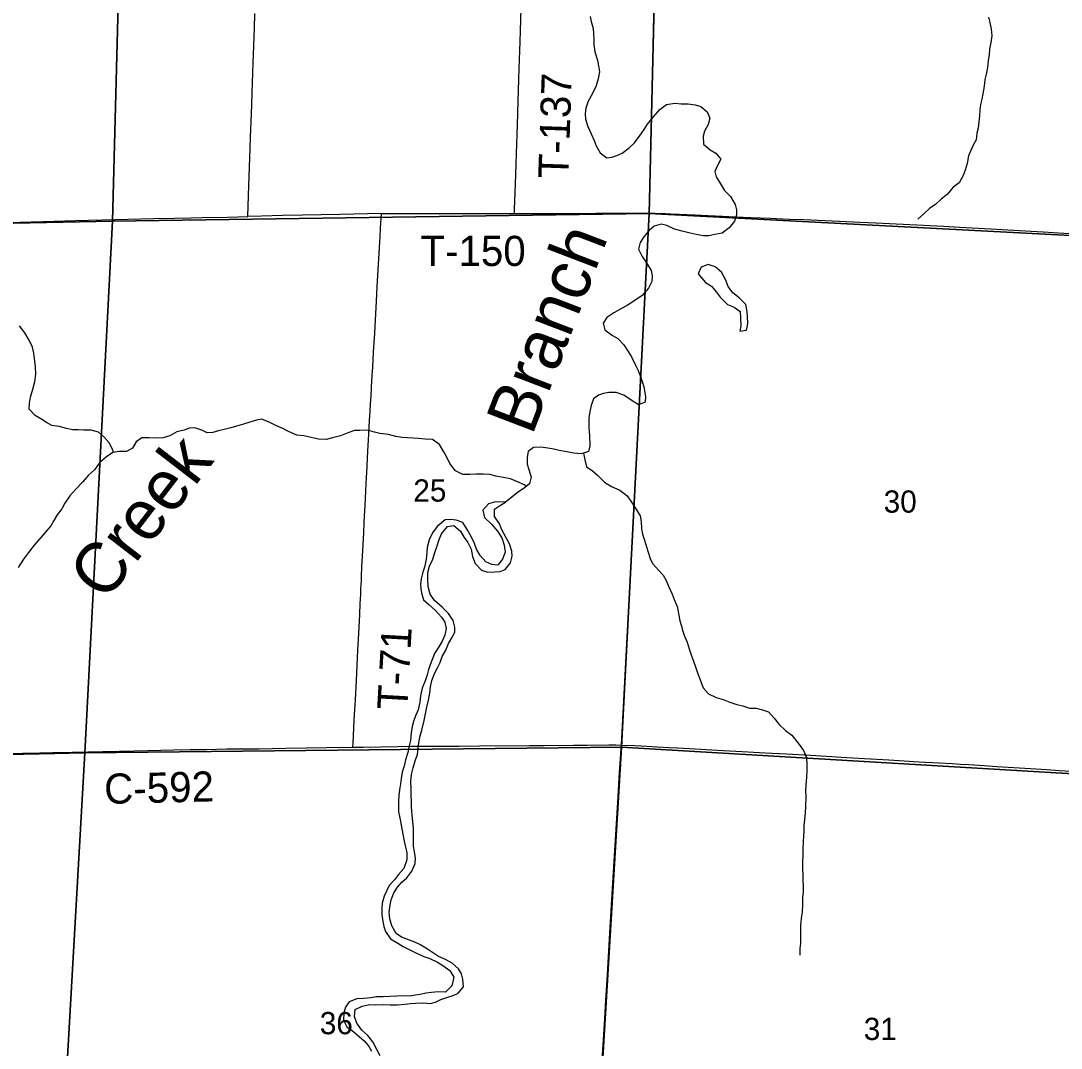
# Model space of a CAD drawing. Extents: x 0 to 34, y 0 to 22.
# Drawn here: x 3.213 to 4.194, y 17.973 to 18.94 of the extents above; entities that cross this region are included whole.
import ezdxf

# ---------------------------------------------------------------- set-up
doc = ezdxf.new("R2010")
doc.units = 0
for name, color, linetype in [('GM_X_Corporation', 7, 'Continuous'), ('GM_X_County_Road', 7, 'Continuous'), ('GM_X_County_Road_Text', 7, 'Continuous'), ('GM_X_Minor_Lake', 7, 'Continuous'), ('GM_X_Minor_River', 7, 'Continuous'), ('GM_X_Minor_River_Text', 7, 'Continuous'), ('GM_X_Section_Text', 7, 'Continuous'), ('GM_X_Township_Road', 7, 'Continuous'), ('GM_X_Township_Road_Text', 7, 'Continuous')]:
    doc.layers.add(name, color=color, linetype=linetype)

msp = doc.modelspace()

# ---------------------------------------------------------------- linework, layer by layer
at = {"layer": 'GM_X_Corporation'}
msp.add_lwpolyline([(3.76119, 17.96127), (3.76332, 17.99509), (3.76459, 18.01744), (3.76607, 18.04196), (3.76834, 18.08076), (3.76961, 18.10186), (3.77084, 18.12297), (3.77575, 18.20429), (3.77746, 18.23222), (3.77855, 18.2496), (3.77897, 18.25549), (3.77917, 18.25828), (3.80563, 18.75936), (3.81669, 19.26056)], dxfattribs=at)
msp.add_lwpolyline([(3.76119, 17.96127), (3.76332, 17.99509), (3.76459, 18.01744), (3.76607, 18.04196), (3.76834, 18.08076), (3.76961, 18.10186), (3.77084, 18.12297), (3.77575, 18.20429), (3.77746, 18.23222), (3.77855, 18.2496), (3.77897, 18.25549), (3.77917, 18.25828), (3.80563, 18.75936), (3.81669, 19.26056)], dxfattribs=at)
for points in [[(2.81384, 19.2434), (3.31283, 19.25536), (3.29992, 18.75163), (2.80209, 18.74156)], [(3.31283, 19.25536), (3.81726, 19.25969), (3.80532, 18.75879), (3.29992, 18.75163)], [(3.81726, 19.25969), (4.31726, 19.25364), (4.30478, 18.73265), (3.80532, 18.75879)], [(3.29992, 18.75163), (3.27358, 18.25066), (2.77082, 18.23988), (2.80209, 18.74156)], [(3.80532, 18.75879), (3.77934, 18.25611), (3.27358, 18.25066), (3.29992, 18.75163)], [(4.30478, 18.73265), (4.27934, 18.22655), (3.77934, 18.25611), (3.80532, 18.75879)], [(3.27358, 18.25066), (3.77934, 18.25611), (3.7492, 17.7546), (3.24515, 17.74895)], [(3.77934, 18.25611), (4.27934, 18.22655), (4.28542, 17.75394), (3.7492, 17.7546)], [(2.77082, 18.23988), (3.27358, 18.25066), (3.24515, 17.74895), (3.22999, 17.74831), (2.74447, 17.73683)]]:
    msp.add_lwpolyline(points, close=True, dxfattribs=at)
at = {"layer": 'GM_X_County_Road'}
for points in [[(3.15306, 18.249), (3.16122, 18.2492), (3.16868, 18.24938), (3.1988, 18.25002), (3.23141, 18.25083), (3.24321, 18.25111), (3.26185, 18.2514), (3.27642, 18.25159), (3.29069, 18.25198), (3.30592, 18.2523), (3.32021, 18.25259), (3.34537, 18.25313), (3.35749, 18.25347), (3.37301, 18.25386), (3.38823, 18.254), (3.40748, 18.25437), (3.42051, 18.25448), (3.43791, 18.25465), (3.46308, 18.25518), (3.50131, 18.25565), (3.52615, 18.25601)], [(3.52615, 18.25601), (3.53606, 18.25615), (3.56898, 18.25673), (3.58079, 18.25698), (3.59883, 18.257), (3.6263, 18.25706), (3.64555, 18.2572), (3.69277, 18.25766), (3.70645, 18.2577), (3.7341, 18.25795), (3.74714, 18.25812), (3.76723, 18.25826), (3.77407, 18.25817), (3.77928, 18.258)], [(3.77928, 18.258), (3.77967, 18.25799), (3.79179, 18.25752), (3.798, 18.25721), (3.80824, 18.2567), (3.82345, 18.2559), (3.83245, 18.25544), (3.85418, 18.25424), (3.86938, 18.25329), (3.88148, 18.25263), (3.89824, 18.25175), (3.91469, 18.25082), (3.93485, 18.24975), (3.9575, 18.24846), (3.97241, 18.24763), (3.98636, 18.24673), (4.00809, 18.2455), (4.03104, 18.24404), (4.04563, 18.24326), (4.05928, 18.24241), (4.07847, 18.24129), (4.09088, 18.24062), (4.09864, 18.24012), (4.10609, 18.23972), (4.12097, 18.23875), (4.13276, 18.23798), (4.16471, 18.236), (4.1796, 18.23502), (4.192, 18.23424), (4.21899, 18.23259)]]:
    msp.add_lwpolyline(points, dxfattribs=at)
at = {"layer": 'GM_X_Minor_Lake'}
for points in [[(3.8977, 18.65153), (3.89848, 18.65509), (3.89814, 18.66174), (3.89779, 18.66649), (3.89651, 18.67295), (3.8903, 18.67925), (3.88408, 18.68384), (3.87976, 18.68994), (3.87715, 18.6966), (3.87359, 18.70345), (3.86757, 18.70861), (3.86095, 18.71074), (3.85431, 18.70812), (3.85142, 18.70187)], [(3.85142, 18.70187), (3.85838, 18.69386), (3.86423, 18.69022), (3.86855, 18.68488), (3.87212, 18.67992), (3.87908, 18.67305), (3.88532, 18.67055), (3.89117, 18.66653), (3.8915, 18.66026), (3.89165, 18.65286), (3.89086, 18.64793), (3.89711, 18.64884), (3.8977, 18.65153)]]:
    msp.add_lwpolyline(points, dxfattribs=at)
at = {"layer": 'GM_X_Minor_River'}
for points in [[(3.74992, 18.9443), (3.75064, 18.93955), (3.7525, 18.93308), (3.75285, 18.92814), (3.75319, 18.92245), (3.75335, 18.9177), (3.75425, 18.91086), (3.75667, 18.90325), (3.75758, 18.89793), (3.75849, 18.89224), (3.75731, 18.88541), (3.75538, 18.87897), (3.75211, 18.87177), (3.7479, 18.86458), (3.74577, 18.85795), (3.74517, 18.85245), (3.74533, 18.84752), (3.74756, 18.84067), (3.75074, 18.83382), (3.75354, 18.82735), (3.75559, 18.82259), (3.75934, 18.81573), (3.76537, 18.81114), (3.77011, 18.81169), (3.77504, 18.81336), (3.77979, 18.81561), (3.78645, 18.8207), (3.79141, 18.82542), (3.79694, 18.83241), (3.80077, 18.8377), (3.80383, 18.843), (3.80936, 18.84961), (3.81528, 18.85659), (3.82156, 18.86149), (3.82952, 18.86277), (3.83539, 18.86198), (3.84202, 18.86213), (3.84864, 18.86095), (3.85394, 18.8594), (3.86016, 18.85462), (3.86239, 18.84853), (3.86103, 18.84266), (3.85758, 18.83641), (3.85622, 18.83149), (3.85655, 18.82408), (3.86296, 18.81873), (3.86805, 18.81566), (3.87275, 18.80975), (3.86969, 18.80388), (3.86719, 18.79839), (3.86848, 18.79326), (3.87242, 18.78678), (3.87636, 18.7805), (3.882, 18.77458), (3.88631, 18.76715)], [(4.12514, 18.94378), (4.12643, 18.93865), (4.12772, 18.93237), (4.12824, 18.92592), (4.12726, 18.91985), (4.12608, 18.9134), (4.12567, 18.90847), (4.12488, 18.90259), (4.12408, 18.89633), (4.1229, 18.89007), (4.12173, 18.88477), (4.12094, 18.87851), (4.11975, 18.87149), (4.11877, 18.86637), (4.11761, 18.86125), (4.11701, 18.85632), (4.11659, 18.85063), (4.11599, 18.84494), (4.11519, 18.83906)], [(4.11519, 18.83906), (4.11422, 18.83432), (4.11342, 18.82806), (4.11054, 18.82295), (4.10613, 18.81311), (4.10494, 18.80572), (4.1032, 18.79965), (4.10108, 18.79435), (4.09744, 18.78773), (4.09192, 18.78358), (4.08639, 18.77697), (4.08048, 18.77207), (4.07515, 18.76717), (4.06982, 18.7636), (4.06449, 18.75869), (4.05839, 18.75322)], [(3.88631, 18.76715), (3.8876, 18.76202), (3.88757, 18.75727), (3.88564, 18.7514), (3.88068, 18.74536), (3.87402, 18.74008), (3.86738, 18.73898), (3.8615, 18.73769), (3.85657, 18.73753), (3.84977, 18.7389), (3.8439, 18.74026), (3.83653, 18.7422), (3.82915, 18.74395), (3.82198, 18.74741), (3.81668, 18.74877), (3.81023, 18.74691), (3.80547, 18.74257), (3.80032, 18.73672), (3.79687, 18.73143), (3.79532, 18.72517), (3.79887, 18.71813), (3.80281, 18.71222), (3.80712, 18.70517), (3.80823, 18.69985), (3.80782, 18.69454), (3.80474, 18.6883), (3.79883, 18.6815), (3.79198, 18.67679), (3.78456, 18.67209), (3.77924, 18.66909), (3.77202, 18.66514), (3.76536, 18.66082), (3.76192, 18.65533), (3.76359, 18.64925), (3.77094, 18.64389), (3.77584, 18.64101), (3.78149, 18.6351), (3.78561, 18.62862), (3.78861, 18.62367), (3.79217, 18.61662), (3.79497, 18.61072), (3.79702, 18.60578), (3.79889, 18.60064), (3.80037, 18.59532), (3.80183, 18.58639), (3.8016, 18.58107), (3.79534, 18.57845), (3.78836, 18.58305), (3.78138, 18.58746), (3.7742, 18.59016), (3.76738, 18.5902), (3.76245, 18.58909), (3.7577, 18.5876), (3.75295, 18.58421), (3.75063, 18.57796), (3.74946, 18.57227), (3.74867, 18.56639), (3.74845, 18.56165), (3.74842, 18.55691), (3.74913, 18.5495), (3.74945, 18.54001), (3.74809, 18.5347), (3.74125, 18.53227), (3.73444, 18.53288), (3.72782, 18.53425), (3.72063, 18.53562), (3.71552, 18.53679), (3.70985, 18.53777), (3.70322, 18.53876), (3.6964, 18.53823), (3.69126, 18.53447), (3.69028, 18.52935), (3.69043, 18.5227), (3.69191, 18.51776), (3.69433, 18.51053), (3.69258, 18.50409), (3.68763, 18.49995), (3.68212, 18.49656), (3.67012, 18.48676)], [(3.30081, 18.53386), (3.29978, 18.5364), (3.29697, 18.54249), (3.29189, 18.54802), (3.28662, 18.55261), (3.27962, 18.55455), (3.27243, 18.55478), (3.26731, 18.55481), (3.26201, 18.55503), (3.25634, 18.5562), (3.24953, 18.55814), (3.24272, 18.55894), (3.23743, 18.56201), (3.23234, 18.56526), (3.22706, 18.56833), (3.22141, 18.57444), (3.22164, 18.57994), (3.22262, 18.58563), (3.22457, 18.5934), (3.2265, 18.60003), (3.22749, 18.60724), (3.22716, 18.61445), (3.22662, 18.61958), (3.22573, 18.62718), (3.22425, 18.63288), (3.22126, 18.63954), (3.21732, 18.64639), (3.21225, 18.65307)], [(3.68958, 18.50158), (3.68841, 18.50298), (3.68123, 18.50606), (3.67481, 18.50894), (3.66819, 18.51012), (3.661, 18.5113), (3.65533, 18.51285), (3.64889, 18.51327), (3.64245, 18.51312), (3.63639, 18.51277), (3.62995, 18.513), (3.62277, 18.51646), (3.61751, 18.52314), (3.61527, 18.52789), (3.6119, 18.53418), (3.60797, 18.54103), (3.60137, 18.54582), (3.59436, 18.54624), (3.58811, 18.54665), (3.583, 18.54706), (3.5777, 18.54729), (3.57259, 18.5477), (3.56672, 18.54868), (3.55973, 18.55043), (3.55159, 18.55162), (3.54648, 18.55278), (3.53987, 18.55453), (3.53267, 18.55419), (3.52774, 18.55422), (3.52072, 18.5518), (3.51445, 18.54937), (3.50705, 18.54732), (3.50098, 18.54584), (3.49398, 18.54607), (3.47998, 18.54919), (3.47336, 18.54999), (3.46561, 18.55326), (3.46014, 18.55614), (3.45353, 18.55903), (3.44786, 18.56191), (3.44049, 18.56499), (3.43556, 18.56407), (3.43006, 18.56239), (3.42323, 18.56015), (3.41659, 18.55829), (3.41128, 18.557), (3.40483, 18.55533), (3.39951, 18.55403), (3.39439, 18.55254), (3.38909, 18.55219), (3.38399, 18.5545), (3.37718, 18.55682), (3.37245, 18.55647), (3.36713, 18.55479), (3.36049, 18.55312), (3.35365, 18.54937), (3.34757, 18.54731), (3.34075, 18.54697), (3.33432, 18.54758), (3.3275, 18.54743), (3.32217, 18.54367), (3.31873, 18.5378), (3.31283, 18.53461), (3.30639, 18.53465), (3.29995, 18.53374), (3.29405, 18.52941), (3.28757, 18.52394), (3.2828, 18.51733), (3.27708, 18.51224), (3.27155, 18.50563), (3.26507, 18.49902), (3.25953, 18.49279), (3.25494, 18.4858), (3.25188, 18.48069), (3.24768, 18.47483), (3.24442, 18.46954), (3.24155, 18.46462), (3.23621, 18.45839), (3.2322, 18.45348), (3.22609, 18.4463), (3.22056, 18.4395), (3.21578, 18.43308), (3.211, 18.42532)], [(3.74343, 18.53305), (3.74463, 18.52675), (3.74648, 18.5201), (3.75157, 18.51665), (3.75666, 18.51225), (3.76343, 18.50576), (3.77004, 18.50173), (3.77778, 18.49808), (3.78456, 18.49273), (3.78944, 18.48587), (3.79357, 18.47958), (3.79695, 18.47405), (3.79786, 18.46855), (3.798, 18.46171), (3.79911, 18.45677), (3.80078, 18.45202), (3.80208, 18.44707), (3.80412, 18.44061), (3.80616, 18.43376), (3.80859, 18.429), (3.81424, 18.4229), (3.81856, 18.41813), (3.82137, 18.41298), (3.82361, 18.40766), (3.82716, 18.40023), (3.82902, 18.39529), (3.83163, 18.38844), (3.83347, 18.38027), (3.83439, 18.37495), (3.83587, 18.37), (3.83717, 18.36525), (3.83865, 18.3605), (3.84108, 18.35498), (3.84312, 18.3487), (3.84535, 18.34205), (3.84703, 18.3371), (3.84908, 18.33177), (3.85112, 18.32531), (3.85391, 18.31808), (3.85634, 18.31199), (3.86123, 18.30627), (3.86859, 18.30281), (3.87521, 18.30106), (3.88144, 18.29856), (3.88787, 18.29624), (3.89373, 18.29488), (3.89978, 18.29295), (3.90603, 18.29272), (3.91227, 18.29135), (3.91775, 18.28923), (3.92321, 18.28351), (3.92771, 18.27741), (3.93393, 18.27186), (3.93977, 18.26728), (3.94559, 18.25984), (3.95066, 18.25298), (3.95346, 18.24651), (3.9538, 18.23929), (3.95396, 18.23436), (3.95353, 18.22752), (3.95292, 18.2207), (3.9527, 18.21538), (3.95285, 18.21007), (3.95279, 18.19982), (3.95238, 18.19432), (3.95177, 18.18768), (3.95116, 18.18236), (3.95094, 18.17705), (3.95072, 18.17212), (3.9505, 18.16737), (3.95026, 18.15978), (3.95003, 18.15314), (3.94981, 18.1484), (3.94977, 18.14232), (3.95011, 18.1353), (3.95027, 18.13017), (3.95042, 18.12543), (3.95039, 18.11992), (3.94979, 18.11442), (3.94974, 18.1074), (3.94951, 18.10095), (3.94852, 18.09469), (3.94792, 18.08843), (3.94788, 18.08311), (3.94804, 18.07837), (3.94781, 18.07135), (3.9474, 18.0666), (3.94736, 18.06034)], [(3.67012, 18.48676), (3.66047, 18.48701), (3.65402, 18.48534), (3.64868, 18.4793), (3.65034, 18.47245), (3.65693, 18.46615), (3.66257, 18.45948), (3.66669, 18.45338), (3.66873, 18.44634), (3.66983, 18.43969), (3.66732, 18.43326), (3.66293, 18.42759), (3.65725, 18.428), (3.6514, 18.4305), (3.64613, 18.43661), (3.64257, 18.44251), (3.64071, 18.44784), (3.63753, 18.4545), (3.63378, 18.46098), (3.62985, 18.46764), (3.62343, 18.46996), (3.61831, 18.47037), (3.6132, 18.47021), (3.60558, 18.46399), (3.60119, 18.45794), (3.59812, 18.45132), (3.59618, 18.44412), (3.59577, 18.43937), (3.59535, 18.43292), (3.5936, 18.42572), (3.59224, 18.42079), (3.59069, 18.41473), (3.5899, 18.40961), (3.59025, 18.40486), (3.59116, 18.40011), (3.59283, 18.39498), (3.59792, 18.39058), (3.60413, 18.38466), (3.60978, 18.37855), (3.61278, 18.37379), (3.61425, 18.3679), (3.61289, 18.36145), (3.6102, 18.35578), (3.60714, 18.35067), (3.60312, 18.34424), (3.60004, 18.3361), (3.59734, 18.32909), (3.59636, 18.32435), (3.59443, 18.31848), (3.59155, 18.31166), (3.58999, 18.30446), (3.58938, 18.29839), (3.58782, 18.29119), (3.58532, 18.28551), (3.5834, 18.28039), (3.58223, 18.27566), (3.58105, 18.26959), (3.58044, 18.26238), (3.57927, 18.25726), (3.57791, 18.25101), (3.57578, 18.24419), (3.57441, 18.23812), (3.57267, 18.23244), (3.57188, 18.22656), (3.57109, 18.22144), (3.57011, 18.21594), (3.56951, 18.21063), (3.56928, 18.20532), (3.56906, 18.20019), (3.56922, 18.19507), (3.57069, 18.18804), (3.57179, 18.18253), (3.57344, 18.17417), (3.57454, 18.16771), (3.57583, 18.16181), (3.57693, 18.15687), (3.57708, 18.15004), (3.57437, 18.14189), (3.56923, 18.13623), (3.56559, 18.13113), (3.56045, 18.12565), (3.55584, 18.11581), (3.5539, 18.10918), (3.55349, 18.10406), (3.55365, 18.09855), (3.55455, 18.0919), (3.55547, 18.08715), (3.55695, 18.0824), (3.56164, 18.07554), (3.56863, 18.07151), (3.57372, 18.06844), (3.58052, 18.0648), (3.58562, 18.06249), (3.59298, 18.05903), (3.59884, 18.0569), (3.60583, 18.05364), (3.61092, 18.05038), (3.61771, 18.04578), (3.62146, 18.03931), (3.61951, 18.03116), (3.61341, 18.02531)], [(3.6149, 18.02037), (3.62078, 18.02223), (3.62553, 18.02429), (3.6303, 18.03033), (3.62997, 18.03755), (3.62849, 18.04268), (3.62568, 18.04744), (3.61965, 18.0528), (3.61361, 18.05606), (3.60681, 18.05895), (3.59662, 18.06584), (3.58945, 18.07025), (3.58454, 18.07236), (3.57207, 18.07699), (3.56717, 18.08063), (3.56305, 18.08768), (3.5612, 18.09452), (3.56048, 18.10079), (3.56128, 18.10743), (3.56225, 18.11217), (3.56495, 18.11898), (3.56839, 18.12409), (3.57221, 18.129), (3.57716, 18.13296), (3.58193, 18.13919), (3.58482, 18.14639), (3.58523, 18.15113), (3.58414, 18.15778), (3.58341, 18.16291), (3.58326, 18.16974), (3.58349, 18.17487), (3.58333, 18.1798), (3.5828, 18.18588), (3.58208, 18.19234), (3.58156, 18.19955), (3.58141, 18.20544), (3.58106, 18.21018), (3.5811, 18.21721), (3.58095, 18.22366), (3.58156, 18.2303), (3.58293, 18.23656), (3.58486, 18.24319), (3.58698, 18.24906), (3.58778, 18.25551), (3.58877, 18.26195), (3.58956, 18.26669), (3.59111, 18.27219), (3.59344, 18.28109), (3.5948, 18.28754), (3.59598, 18.29361), (3.59735, 18.30024), (3.59872, 18.30707), (3.59951, 18.31295), (3.6005, 18.31882), (3.60338, 18.32602), (3.60588, 18.33094), (3.60837, 18.33586), (3.61049, 18.34154), (3.61394, 18.3474), (3.61644, 18.35365), (3.61931, 18.35895), (3.62238, 18.36425), (3.62241, 18.36918), (3.62074, 18.37545), (3.61624, 18.38212), (3.61021, 18.38785), (3.60325, 18.39435), (3.59912, 18.40007), (3.59727, 18.40729), (3.59674, 18.41393), (3.59697, 18.42058), (3.59834, 18.42645), (3.60141, 18.43327), (3.60315, 18.43857), (3.60527, 18.44463), (3.60759, 18.45183), (3.60971, 18.45713), (3.61524, 18.46393), (3.62131, 18.46484), (3.62772, 18.45968), (3.63109, 18.45359), (3.63447, 18.44882), (3.63765, 18.44254), (3.63893, 18.4357), (3.64135, 18.42904), (3.64756, 18.42293), (3.65342, 18.42081), (3.65986, 18.42115), (3.66498, 18.42169), (3.66972, 18.42337), (3.67469, 18.4298), (3.67643, 18.43586), (3.67608, 18.4408), (3.67386, 18.44764), (3.67048, 18.45374), (3.66655, 18.46078), (3.66431, 18.46649), (3.65981, 18.47335), (3.65967, 18.48018), (3.66518, 18.48413), (3.67012, 18.48676)], [(3.61341, 18.02531), (3.6066, 18.02554), (3.60015, 18.02501), (3.59485, 18.02428), (3.58954, 18.02317), (3.5848, 18.02244), (3.57987, 18.02171), (3.57267, 18.02176), (3.56755, 18.0216), (3.56092, 18.02126), (3.55467, 18.02091), (3.54804, 18.02095), (3.54311, 18.02003), (3.5361, 18.01932), (3.52985, 18.01916), (3.52263, 18.01636), (3.51919, 18.01106), (3.51764, 18.00576), (3.51741, 17.99893), (3.52059, 17.99283), (3.52549, 17.9892), (3.53209, 17.98366), (3.53698, 17.97945), (3.54093, 17.97468), (3.54374, 17.96973)], [(3.55186, 17.9655), (3.54512, 17.97845), (3.54043, 17.98455), (3.53459, 17.98952), (3.53008, 17.996), (3.52766, 18.00228), (3.52827, 18.00892), (3.53492, 18.01211), (3.54194, 18.01359), (3.548, 18.01336), (3.55482, 18.0137), (3.56144, 18.01328), (3.56826, 18.01343), (3.57489, 18.01396), (3.58039, 18.01469), (3.58532, 18.01504), (3.59252, 18.01518), (3.59933, 18.01476), (3.60407, 18.01587), (3.6092, 18.01831), (3.6149, 18.02037)]]:
    msp.add_lwpolyline(points, dxfattribs=at)
at = {"layer": 'GM_X_Township_Road'}
for points in [[(3.4274, 18.756), (3.42831, 18.78521), (3.42958, 18.81999), (3.4299, 18.83054), (3.43036, 18.84512), (3.43096, 18.86095), (3.43134, 18.87306), (3.43169, 18.88175), (3.43235, 18.90069), (3.43341, 18.93298), (3.43389, 18.94693)], [(3.67846, 18.7587), (3.67861, 18.76268), (3.6795, 18.78628), (3.68005, 18.80461), (3.6804, 18.81517), (3.68128, 18.84219), (3.68198, 18.86456), (3.68268, 18.88506), (3.68302, 18.89561), (3.68321, 18.90369), (3.6838, 18.92078), (3.68416, 18.93071), (3.68485, 18.95183)], [(3.17625, 18.74967), (3.18853, 18.74993), (3.20158, 18.75025), (3.24477, 18.75153), (3.26497, 18.75216), (3.30194, 18.75306), (3.33861, 18.75397), (3.35819, 18.75444), (3.37373, 18.75468), (3.38429, 18.75487), (3.40854, 18.75534), (3.4274, 18.756)], [(3.55306, 18.75886), (3.51391, 18.75788), (3.4788, 18.75714), (3.45983, 18.75668), (3.44025, 18.75613), (3.4274, 18.756)], [(3.52615, 18.25601), (3.52641, 18.25995), (3.52688, 18.26707), (3.52757, 18.28198), (3.52865, 18.3006), (3.5296, 18.31891), (3.52991, 18.32605), (3.53083, 18.34746), (3.53169, 18.36326), (3.53271, 18.38114), (3.53325, 18.39149), (3.53364, 18.39985), (3.53388, 18.40511), (3.53424, 18.41286), (3.53448, 18.4175), (3.5348, 18.42557), (3.5356, 18.44142), (3.53643, 18.45787), (3.53687, 18.46811), (3.53768, 18.48394), (3.53801, 18.49015), (3.53873, 18.50412), (3.53903, 18.51033), (3.53926, 18.51436), (3.54021, 18.53476), (3.54095, 18.5456), (3.54163, 18.55683), (3.542, 18.56392), (3.54255, 18.57212), (3.54298, 18.5794), (3.54339, 18.58653), (3.54388, 18.59552), (3.54446, 18.60606), (3.54488, 18.61413), (3.5457, 18.62809), (3.54685, 18.64608), (3.5475, 18.65818), (3.54851, 18.67618), (3.54921, 18.68952), (3.54977, 18.70039), (3.55125, 18.72677), (3.55187, 18.73669), (3.55232, 18.74476), (3.55306, 18.75886)], [(3.55306, 18.75886), (3.58869, 18.75864), (3.60112, 18.75859), (3.61666, 18.75859), (3.62567, 18.7586), (3.63375, 18.75858), (3.64867, 18.75859), (3.66141, 18.75865), (3.67846, 18.7587)], [(3.67846, 18.7587), (3.69713, 18.75875), (3.71359, 18.75872), (3.73751, 18.75874), (3.75522, 18.7589), (3.76794, 18.75888), (3.77941, 18.75892), (3.80043, 18.75915), (3.80574, 18.75909)], [(3.80574, 18.75909), (3.80945, 18.75904), (3.81097, 18.75898)], [(3.81097, 18.75898), (3.82063, 18.75859), (3.83115, 18.75809)], [(3.83115, 18.75809), (3.83366, 18.75797), (3.84825, 18.75732), (3.86067, 18.75674), (3.87432, 18.75606), (3.88673, 18.75552), (3.9013, 18.75484), (3.91955, 18.75417), (3.92462, 18.75398)], [(3.92462, 18.75398), (3.92513, 18.75396), (3.9372, 18.75351), (3.95081, 18.75299), (3.98465, 18.75147), (4.0039, 18.75057), (4.01879, 18.74992), (4.06367, 18.74774), (4.08273, 18.74681), (4.09793, 18.74593), (4.1274, 18.74415), (4.1485, 18.74302), (4.17642, 18.7414), (4.19597, 18.74029), (4.2332, 18.73812), (4.25678, 18.73675), (4.27322, 18.73577), (4.30497, 18.7344)], [(3.74899, 17.75688), (3.74981, 17.7695), (3.75057, 17.78316), (3.75174, 17.80365), (3.75415, 17.84306), (3.75648, 17.88092), (3.75727, 17.89427), (3.75826, 17.91009), (3.75953, 17.93151), (3.7613, 17.96099), (3.76344, 17.99482), (3.7647, 18.01717), (3.76618, 18.04168), (3.76845, 18.08048), (3.76972, 18.10159), (3.77095, 18.1227), (3.77586, 18.20401), (3.77757, 18.23194), (3.77867, 18.24932), (3.77908, 18.25521), (3.77928, 18.258)]]:
    msp.add_lwpolyline(points, dxfattribs=at)

# ---------------------------------------------------------------- texts
at = {"layer": 'GM_X_County_Road_Text'}
msp.add_text('C-592', height=0.028409, rotation=1.36398, dxfattribs=at).set_placement((3.29225, 18.20258))
at = {"layer": 'GM_X_Minor_River_Text'}
for s, rotation, p in [('Branch', 69.02428, (3.69503, 18.5487)), ('Creek', 52.41309, (3.29317, 18.39197))]:
    msp.add_text(s, height=0.047368, rotation=rotation, dxfattribs=at).set_placement(p)
at = {"layer": 'GM_X_Section_Text'}
for s, p in [('25', (3.58319, 18.48737)), ('30', (4.02632, 18.47696)), ('36', (3.49507, 17.98571)), ('31', (4.00756, 17.98029))]:
    msp.add_text(s, height=0.020928, rotation=0.00001, dxfattribs=at).set_placement(p)
at = {"layer": 'GM_X_Township_Road_Text'}
for s, rotation, p in [('T-137', 88.03159, (3.72915, 18.79133)), ('T-150', 0.00001, (3.58986, 18.70928)), ('T-71', 86.82046, (3.57743, 18.29065))]:
    msp.add_text(s, height=0.028409, rotation=rotation, dxfattribs=at).set_placement(p)

doc.saveas('drawing.dxf')
